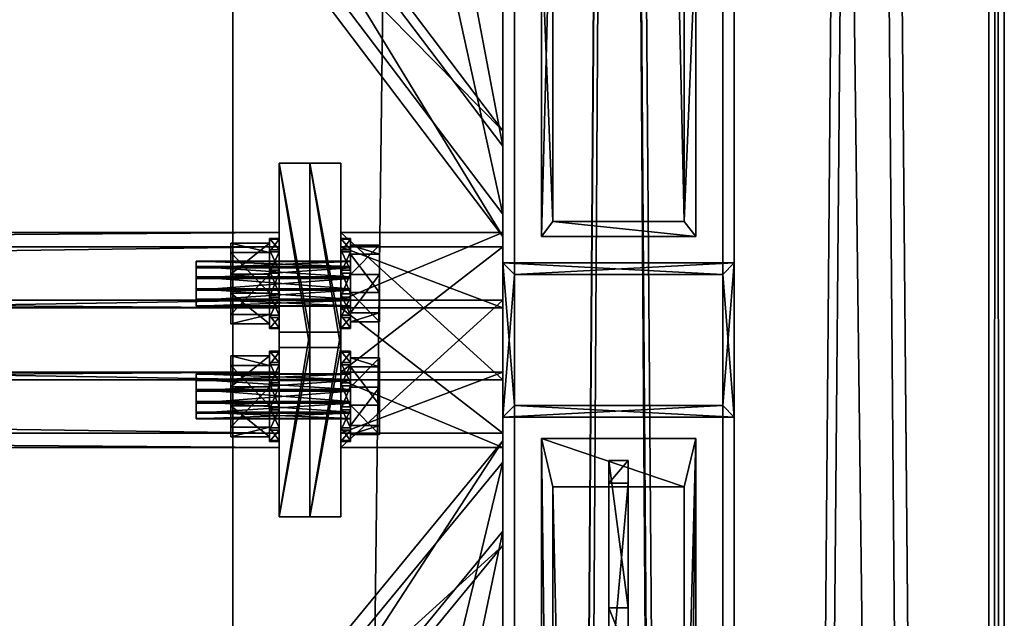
# Model space of a CAD drawing. Header units: millimetres. Extents: x 60485 to 71303, y 100 to 16900.
# Tile 365 of 656: x 70745 to 71000, y 3328 to 3483. Entities that reach past the tile are written whole.
import ezdxf

# ---------------------------------------------------------------- set-up
doc = ezdxf.new("R2010")
doc.units = ezdxf.units.MM
for name, color, linetype in [('1', 7, 'Continuous'), ('13', 7, 'Continuous'), ('3', 7, 'Continuous'), ('4', 7, 'Continuous'), ('6', 7, 'Continuous'), ('95', 7, 'Continuous'), ('99', 7, 'Continuous')]:
    doc.layers.add(name, color=color, linetype=linetype)

msp = doc.modelspace()

# ---------------------------------------------------------------- meshes
at = {"layer": '1', "color": 7}
mesh = msp.add_polyface(dxfattribs=at)
corners = [(70799.99, 16700, 0), (70799.99, 16700, 2950), (70799.99, 300, 2950), (70799.99, 300, 0), (70999.99, 16700, 2950), (70999.99, 300, 2950), (70999.99, 16700, 0), (70999.99, 300, 0)]
mesh.append_faces([[corners[k] for k in face] for face in [(0, 2, 3, 3), (1, 5, 2, 2), (4, 7, 5, 5), (6, 3, 7, 7), (1, 6, 4, 4), (3, 5, 7, 7)]], dxfattribs={"vtx0": -1, "color": 7})
mesh.append_faces([[corners[k] for k in face] for face in [(0, 1, 2, 2), (1, 4, 5, 5), (4, 6, 7, 7), (6, 0, 3, 3), (1, 0, 6, 6), (3, 2, 5, 5)]], dxfattribs={"vtx2": -1, "vtx3": -1, "color": 7})
mesh = msp.add_polyface(dxfattribs=at)
corners = [(70897.5, 3318, 3995.53), (70897.5, 3287.3, 4095.94), (70902.5, 3287.3, 4095.94), (70902.5, 3318, 3995.53), (70897.5, 3306.43, 4101.79), (70902.5, 3306.43, 4101.79), (70897.5, 3362.89, 4019.73), (70902.5, 3362.89, 4019.73), (70897.5, 3368.74, 4000.59), (70902.5, 3368.74, 4000.59), (70897.5, 3330.49, 3988.89), (70902.5, 3330.49, 3988.89)]
mesh.append_faces([[corners[k] for k in face] for face in [(0, 2, 3, 3), (1, 5, 2, 2), (4, 7, 5, 5), (6, 9, 7, 7), (8, 11, 9, 9), (10, 3, 11, 11), (1, 6, 4, 4), (8, 0, 10, 10), (3, 9, 11, 11), (7, 2, 5, 5)]], dxfattribs={"vtx0": -1, "color": 7})
mesh.append_faces([[corners[k] for k in face] for face in [(6, 0, 8, 8), (9, 3, 7, 7)]], dxfattribs={"vtx0": -1, "vtx1": -1, "color": 7})
mesh.append_faces([[corners[k] for k in face] for face in [(6, 1, 0, 0), (7, 3, 2, 2)]], dxfattribs={"vtx0": -1, "vtx2": -1, "vtx3": -1, "color": 7})
mesh.append_faces([[corners[k] for k in face] for face in [(0, 1, 2, 2), (1, 4, 5, 5), (4, 6, 7, 7), (6, 8, 9, 9), (8, 10, 11, 11), (10, 0, 3, 3)]], dxfattribs={"vtx2": -1, "vtx3": -1, "color": 7})
at = {"layer": '13', "color": 7}
mesh = msp.add_polyface(dxfattribs=at)
corners = [(70790.5, 3416.37, 3914.68), (70790.5, 3413.27, 3914.57), (70830.5, 3413.27, 3914.57), (70790.5, 3410.53, 3916.03), (70830.5, 3410.53, 3916.03), (70790.5, 3408.88, 3918.66), (70830.5, 3408.88, 3918.66), (70790.5, 3408.77, 3921.76), (70830.5, 3408.77, 3921.76), (70790.5, 3410.23, 3924.51), (70830.5, 3410.23, 3924.51), (70790.5, 3412.86, 3926.15), (70830.5, 3412.86, 3926.15), (70790.5, 3419.01, 3916.32), (70790.5, 3420.46, 3919.07), (70790.5, 3420.36, 3922.17), (70790.5, 3418.71, 3924.8), (70799.5, 3412.15, 3909.73), (70799.5, 3404.13, 3917.21), (70809.5, 3404.13, 3917.21), (70809.5, 3412.15, 3909.73), (70799.5, 3406.6, 3927.9), (70809.5, 3406.6, 3927.9), (70799.5, 3417.09, 3931.1), (70809.5, 3417.09, 3931.1), (70799.5, 3422.64, 3912.93), (70799.5, 3425.11, 3923.62), (70809.5, 3422.64, 3912.93), (70809.5, 3418.13, 3908.94), (70809.5, 3411.92, 3908.72), (70812, 3411.92, 3908.72), (70809.5, 3406.43, 3911.64), (70812, 3406.43, 3911.64), (70809.5, 3403.14, 3916.91), (70812, 3403.14, 3916.91), (70809.5, 3402.93, 3923.11), (70812, 3402.93, 3923.11), (70809.5, 3405.84, 3928.6), (70812, 3405.84, 3928.6), (70809.5, 3411.11, 3931.89), (70812, 3411.11, 3931.89), (70812, 3417.32, 3932.11), (70809.5, 3423.39, 3912.23), (70809.5, 3426.31, 3917.72), (70809.5, 3426.09, 3923.92), (70809.5, 3417.32, 3932.11), (70812, 3422.8, 3929.19), (70812, 3426.09, 3923.92), (70812, 3426.31, 3917.72), (70812, 3423.39, 3912.23), (70812, 3418.13, 3908.94)]
mesh.append_faces([[corners[k] for k in face] for face in [(17, 19, 20, 20), (18, 22, 19, 19), (21, 24, 22, 22), (25, 18, 17, 17), (19, 27, 20, 20), (29, 32, 30, 30), (31, 34, 32, 32), (33, 36, 34, 34), (35, 38, 36, 36), (37, 40, 38, 38), (39, 41, 40, 40), (37, 45, 39, 39), (32, 50, 30, 30)]], dxfattribs={"vtx0": -1, "color": 7})
mesh.append_faces([[corners[k] for k in face] for face in [(1, 13, 3, 3), (3, 13, 5, 5), (5, 14, 7, 7), (7, 15, 9, 9), (9, 16, 11, 11), (18, 26, 21, 21), (22, 27, 19, 19), (29, 42, 31, 31), (31, 43, 33, 33), (33, 44, 35, 35), (35, 44, 37, 37), (40, 46, 38, 38), (38, 47, 36, 36), (36, 48, 34, 34), (34, 49, 32, 32)]], dxfattribs={"vtx0": -1, "vtx1": -1, "color": 7})
mesh.append_faces([[corners[k] for k in face] for face in [(0, 1, 2, 2), (1, 3, 4, 4), (3, 5, 6, 6), (5, 7, 8, 8), (7, 9, 10, 10), (9, 11, 12, 12), (17, 18, 19, 19), (18, 21, 22, 22), (21, 23, 24, 24), (28, 29, 30, 30), (29, 31, 32, 32), (31, 33, 34, 34), (33, 35, 36, 36), (35, 37, 38, 38), (37, 39, 40, 40)]], dxfattribs={"vtx2": -1, "vtx3": -1, "color": 7})
mesh = msp.add_polyface(dxfattribs=at)
corners = [(70790.5, 3420.36, 3922.17), (70790.5, 3420.46, 3919.07), (70830.5, 3420.46, 3919.07), (70790.5, 3419.01, 3916.32), (70830.5, 3419.01, 3916.32), (70790.5, 3416.37, 3914.68), (70830.5, 3416.37, 3914.68), (70790.5, 3412.86, 3926.15), (70790.5, 3415.97, 3926.26), (70830.5, 3415.97, 3926.26), (70790.5, 3418.71, 3924.8), (70830.5, 3418.71, 3924.8), (70830.5, 3420.36, 3922.17), (70790.5, 3413.27, 3914.57), (70790.5, 3408.88, 3918.66), (70790.5, 3408.77, 3921.76), (70790.5, 3410.23, 3924.51), (70799.5, 3425.11, 3923.62), (70799.5, 3422.64, 3912.93), (70809.5, 3422.64, 3912.93), (70809.5, 3425.11, 3923.62), (70799.5, 3412.15, 3909.73), (70809.5, 3412.15, 3909.73), (70799.5, 3417.09, 3931.1), (70809.5, 3417.09, 3931.1), (70799.5, 3404.13, 3917.21), (70799.5, 3406.6, 3927.9), (70809.5, 3406.6, 3927.9), (70809.5, 3426.09, 3923.92), (70809.5, 3426.31, 3917.72), (70812, 3426.31, 3917.72), (70812, 3426.09, 3923.92), (70809.5, 3423.39, 3912.23), (70812, 3423.39, 3912.23), (70809.5, 3418.13, 3908.94), (70812, 3418.13, 3908.94), (70812, 3411.92, 3908.72), (70809.5, 3411.11, 3931.89), (70809.5, 3417.32, 3932.11), (70812, 3417.32, 3932.11), (70809.5, 3422.8, 3929.19), (70812, 3422.8, 3929.19), (70809.5, 3411.92, 3908.72), (70809.5, 3406.43, 3911.64), (70809.5, 3403.14, 3916.91), (70809.5, 3405.84, 3928.6), (70812, 3411.11, 3931.89), (70812, 3405.84, 3928.6), (70812, 3402.93, 3923.11), (70812, 3403.14, 3916.91), (70812, 3406.43, 3911.64)]
mesh.append_faces([[corners[k] for k in face] for face in [(3, 13, 5, 5), (7, 10, 8, 8), (17, 19, 20, 20), (18, 22, 19, 19), (23, 20, 24, 24), (26, 17, 23, 23), (20, 27, 24, 24), (28, 30, 31, 31), (29, 33, 30, 30), (32, 35, 33, 33), (34, 36, 35, 35), (38, 41, 39, 39), (40, 31, 41, 41), (32, 42, 34, 34), (41, 46, 39, 39)]], dxfattribs={"vtx0": -1, "color": 7})
mesh.append_faces([[corners[k] for k in face] for face in [(14, 3, 1, 1), (15, 1, 0, 0), (16, 0, 10, 10), (25, 18, 17, 17), (27, 20, 19, 19), (43, 32, 29, 29), (44, 29, 28, 28), (45, 28, 40, 40), (45, 40, 38, 38), (47, 41, 31, 31), (48, 31, 30, 30), (49, 30, 33, 33), (50, 33, 35, 35)]], dxfattribs={"vtx0": -1, "vtx2": -1, "vtx3": -1, "color": 7})
mesh.append_faces([[corners[k] for k in face] for face in [(0, 1, 2, 2), (1, 3, 4, 4), (3, 5, 6, 6), (7, 8, 9, 9), (8, 10, 11, 11), (10, 0, 12, 12), (17, 18, 19, 19), (18, 21, 22, 22), (23, 17, 20, 20), (28, 29, 30, 30), (29, 32, 33, 33), (32, 34, 35, 35), (37, 38, 39, 39), (38, 40, 41, 41), (40, 28, 31, 31)]], dxfattribs={"vtx2": -1, "vtx3": -1, "color": 7})
mesh = msp.add_polyface(dxfattribs=at)
corners = [(70790.5, 3413.27, 3914.57), (70830.5, 3410.53, 3916.03), (70830.5, 3413.27, 3914.57), (70790.5, 3410.53, 3916.03), (70830.5, 3408.88, 3918.66), (70790.5, 3408.88, 3918.66), (70830.5, 3408.77, 3921.76), (70790.5, 3408.77, 3921.76), (70830.5, 3410.23, 3924.51), (70790.5, 3410.23, 3924.51), (70830.5, 3412.86, 3926.15), (70790.5, 3412.86, 3926.15), (70830.5, 3415.97, 3926.26), (70830.5, 3420.36, 3922.17), (70830.5, 3420.46, 3919.07), (70830.5, 3419.01, 3916.32), (70830.5, 3416.37, 3914.68), (70830.5, 3412.28, 3910.29), (70830.5, 3404.68, 3917.38), (70838, 3404.68, 3917.38), (70838, 3412.28, 3910.29), (70830.5, 3407.02, 3927.5), (70838, 3407.02, 3927.5), (70830.5, 3416.96, 3930.54), (70838, 3416.96, 3930.54), (70830.5, 3422.22, 3913.33), (70830.5, 3424.56, 3923.45), (70838, 3422.22, 3913.33), (70828, 3418.13, 3908.94), (70828, 3411.92, 3908.72), (70830.5, 3411.92, 3908.72), (70828, 3406.43, 3911.64), (70830.5, 3406.43, 3911.64), (70828, 3403.14, 3916.91), (70830.5, 3403.14, 3916.91), (70828, 3402.93, 3923.11), (70830.5, 3402.93, 3923.11), (70828, 3405.84, 3928.6), (70830.5, 3405.84, 3928.6), (70828, 3411.11, 3931.89), (70830.5, 3411.11, 3931.89), (70830.5, 3417.32, 3932.11), (70828, 3423.39, 3912.23), (70828, 3426.31, 3917.72), (70828, 3426.09, 3923.92), (70828, 3417.32, 3932.11), (70830.5, 3422.8, 3929.19), (70830.5, 3426.09, 3923.92), (70830.5, 3426.31, 3917.72), (70830.5, 3423.39, 3912.23), (70830.5, 3418.13, 3908.94)]
mesh.append_faces([[corners[k] for k in face] for face in [(0, 1, 2, 2), (3, 4, 1, 1), (5, 6, 4, 4), (7, 8, 6, 6), (9, 10, 8, 8), (11, 12, 10, 10), (12, 8, 10, 10), (1, 16, 2, 2), (17, 19, 20, 20), (18, 22, 19, 19), (21, 24, 22, 22), (25, 18, 17, 17), (19, 27, 20, 20), (29, 32, 30, 30), (31, 34, 32, 32), (33, 36, 34, 34), (35, 38, 36, 36), (37, 40, 38, 38), (39, 41, 40, 40), (37, 45, 39, 39), (32, 50, 30, 30)]], dxfattribs={"vtx0": -1, "color": 7})
mesh.append_faces([[corners[k] for k in face] for face in [(8, 13, 6, 6), (6, 14, 4, 4), (4, 15, 1, 1), (18, 26, 21, 21), (22, 27, 19, 19), (29, 42, 31, 31), (31, 43, 33, 33), (33, 44, 35, 35), (35, 44, 37, 37), (40, 46, 38, 38), (38, 47, 36, 36), (36, 48, 34, 34), (34, 49, 32, 32)]], dxfattribs={"vtx0": -1, "vtx1": -1, "color": 7})
mesh.append_faces([[corners[k] for k in face] for face in [(17, 18, 19, 19), (18, 21, 22, 22), (21, 23, 24, 24), (28, 29, 30, 30), (29, 31, 32, 32), (31, 33, 34, 34), (33, 35, 36, 36), (35, 37, 38, 38), (37, 39, 40, 40)]], dxfattribs={"vtx2": -1, "vtx3": -1, "color": 7})
mesh = msp.add_polyface(dxfattribs=at)
corners = [(70790.5, 3420.36, 3922.17), (70830.5, 3420.46, 3919.07), (70830.5, 3420.36, 3922.17), (70790.5, 3420.46, 3919.07), (70830.5, 3419.01, 3916.32), (70790.5, 3419.01, 3916.32), (70830.5, 3416.37, 3914.68), (70790.5, 3416.37, 3914.68), (70830.5, 3413.27, 3914.57), (70790.5, 3415.97, 3926.26), (70830.5, 3418.71, 3924.8), (70830.5, 3415.97, 3926.26), (70790.5, 3418.71, 3924.8), (70830.5, 3410.23, 3924.51), (70830.5, 3408.77, 3921.76), (70830.5, 3408.88, 3918.66), (70830.5, 3410.53, 3916.03), (70830.5, 3424.56, 3923.45), (70830.5, 3422.22, 3913.33), (70838, 3422.22, 3913.33), (70838, 3424.56, 3923.45), (70830.5, 3412.28, 3910.29), (70838, 3412.28, 3910.29), (70830.5, 3416.96, 3930.54), (70838, 3416.96, 3930.54), (70830.5, 3404.68, 3917.38), (70830.5, 3407.02, 3927.5), (70838, 3407.02, 3927.5), (70828, 3426.09, 3923.92), (70828, 3426.31, 3917.72), (70830.5, 3426.31, 3917.72), (70830.5, 3426.09, 3923.92), (70828, 3423.39, 3912.23), (70830.5, 3423.39, 3912.23), (70828, 3418.13, 3908.94), (70830.5, 3418.13, 3908.94), (70830.5, 3411.92, 3908.72), (70828, 3411.11, 3931.89), (70828, 3417.32, 3932.11), (70830.5, 3417.32, 3932.11), (70828, 3422.8, 3929.19), (70830.5, 3422.8, 3929.19), (70828, 3411.92, 3908.72), (70828, 3406.43, 3911.64), (70828, 3403.14, 3916.91), (70828, 3405.84, 3928.6), (70830.5, 3411.11, 3931.89), (70830.5, 3405.84, 3928.6), (70830.5, 3402.93, 3923.11), (70830.5, 3403.14, 3916.91), (70830.5, 3406.43, 3911.64)]
mesh.append_faces([[corners[k] for k in face] for face in [(0, 1, 2, 2), (3, 4, 1, 1), (5, 6, 4, 4), (7, 8, 6, 6), (9, 10, 11, 11), (12, 2, 10, 10), (17, 19, 20, 20), (18, 22, 19, 19), (23, 20, 24, 24), (26, 17, 23, 23), (20, 27, 24, 24), (28, 30, 31, 31), (29, 33, 30, 30), (32, 35, 33, 33), (34, 36, 35, 35), (38, 41, 39, 39), (40, 31, 41, 41), (32, 42, 34, 34), (41, 46, 39, 39)]], dxfattribs={"vtx0": -1, "color": 7})
mesh.append_faces([[corners[k] for k in face] for face in [(13, 11, 10, 10), (13, 10, 2, 2), (14, 2, 1, 1), (15, 1, 4, 4), (16, 4, 6, 6), (25, 18, 17, 17), (27, 20, 19, 19), (43, 32, 29, 29), (44, 29, 28, 28), (45, 28, 40, 40), (45, 40, 38, 38), (47, 41, 31, 31), (48, 31, 30, 30), (49, 30, 33, 33), (50, 33, 35, 35)]], dxfattribs={"vtx0": -1, "vtx2": -1, "vtx3": -1, "color": 7})
mesh.append_faces([[corners[k] for k in face] for face in [(17, 18, 19, 19), (18, 21, 22, 22), (23, 17, 20, 20), (28, 29, 30, 30), (29, 32, 33, 33), (32, 34, 35, 35), (37, 38, 39, 39), (38, 40, 41, 41), (40, 28, 31, 31)]], dxfattribs={"vtx2": -1, "vtx3": -1, "color": 7})
mesh = msp.add_polyface(dxfattribs=at)
corners = [(70790.5, 3387.14, 4010.31), (70790.5, 3384.03, 4010.2), (70830.5, 3384.03, 4010.2), (70790.5, 3381.29, 4011.66), (70830.5, 3381.29, 4011.66), (70790.5, 3379.64, 4014.29), (70830.5, 3379.64, 4014.29), (70790.5, 3379.54, 4017.39), (70830.5, 3379.54, 4017.39), (70790.5, 3380.99, 4020.14), (70830.5, 3380.99, 4020.14), (70790.5, 3383.63, 4021.78), (70830.5, 3383.63, 4021.78), (70790.5, 3389.77, 4011.95), (70790.5, 3391.23, 4014.7), (70790.5, 3391.12, 4017.8), (70790.5, 3389.47, 4020.43), (70799.5, 3382.91, 4005.36), (70799.5, 3374.89, 4012.84), (70809.5, 3374.89, 4012.84), (70809.5, 3382.91, 4005.36), (70799.5, 3377.36, 4023.53), (70809.5, 3377.36, 4023.53), (70799.5, 3387.85, 4026.73), (70809.5, 3387.85, 4026.73), (70799.5, 3393.4, 4008.56), (70799.5, 3395.87, 4019.25), (70809.5, 3393.4, 4008.56), (70809.5, 3388.89, 4004.57), (70809.5, 3382.68, 4004.35), (70812, 3382.68, 4004.35), (70809.5, 3377.2, 4007.27), (70812, 3377.2, 4007.27), (70809.5, 3373.91, 4012.54), (70812, 3373.91, 4012.54), (70809.5, 3373.69, 4018.74), (70812, 3373.69, 4018.74), (70809.5, 3376.61, 4024.23), (70812, 3376.61, 4024.23), (70809.5, 3381.87, 4027.52), (70812, 3381.87, 4027.52), (70812, 3388.08, 4027.74), (70809.5, 3394.16, 4007.86), (70809.5, 3397.07, 4013.35), (70809.5, 3396.86, 4019.55), (70809.5, 3388.08, 4027.74), (70812, 3393.57, 4024.82), (70812, 3397.07, 4013.35), (70812, 3388.89, 4004.57)]
mesh.append_faces([[corners[k] for k in face] for face in [(17, 19, 20, 20), (18, 22, 19, 19), (21, 24, 22, 22), (25, 18, 17, 17), (19, 27, 20, 20), (29, 32, 30, 30), (31, 34, 32, 32), (33, 36, 34, 34), (35, 38, 36, 36), (37, 40, 38, 38), (39, 41, 40, 40), (37, 45, 39, 39), (32, 48, 30, 30)]], dxfattribs={"vtx0": -1, "color": 7})
mesh.append_faces([[corners[k] for k in face] for face in [(1, 13, 3, 3), (3, 13, 5, 5), (5, 14, 7, 7), (7, 15, 9, 9), (9, 16, 11, 11), (18, 26, 21, 21), (22, 27, 19, 19), (29, 42, 31, 31), (31, 43, 33, 33), (33, 44, 35, 35), (35, 44, 37, 37), (40, 46, 38, 38), (38, 46, 36, 36), (36, 47, 34, 34), (34, 47, 32, 32)]], dxfattribs={"vtx0": -1, "vtx1": -1, "color": 7})
mesh.append_faces([[corners[k] for k in face] for face in [(0, 1, 2, 2), (1, 3, 4, 4), (3, 5, 6, 6), (5, 7, 8, 8), (7, 9, 10, 10), (9, 11, 12, 12), (17, 18, 19, 19), (18, 21, 22, 22), (21, 23, 24, 24), (28, 29, 30, 30), (29, 31, 32, 32), (31, 33, 34, 34), (33, 35, 36, 36), (35, 37, 38, 38), (37, 39, 40, 40)]], dxfattribs={"vtx2": -1, "vtx3": -1, "color": 7})
mesh = msp.add_polyface(dxfattribs=at)
corners = [(70790.5, 3391.12, 4017.8), (70790.5, 3391.23, 4014.7), (70830.5, 3391.23, 4014.7), (70790.5, 3389.77, 4011.95), (70830.5, 3389.77, 4011.95), (70790.5, 3387.14, 4010.31), (70830.5, 3387.14, 4010.31), (70790.5, 3383.63, 4021.78), (70790.5, 3386.73, 4021.89), (70830.5, 3386.73, 4021.89), (70790.5, 3389.47, 4020.43), (70830.5, 3389.47, 4020.43), (70830.5, 3391.12, 4017.8), (70790.5, 3384.03, 4010.2), (70790.5, 3379.64, 4014.29), (70790.5, 3379.54, 4017.39), (70790.5, 3380.99, 4020.14), (70799.5, 3395.87, 4019.25), (70799.5, 3393.4, 4008.56), (70809.5, 3393.4, 4008.56), (70809.5, 3395.87, 4019.25), (70799.5, 3382.91, 4005.36), (70809.5, 3382.91, 4005.36), (70799.5, 3387.85, 4026.73), (70809.5, 3387.85, 4026.73), (70799.5, 3374.89, 4012.84), (70799.5, 3377.36, 4023.53), (70809.5, 3377.36, 4023.53), (70809.5, 3396.86, 4019.55), (70809.5, 3397.07, 4013.35), (70812, 3397.07, 4013.35), (70812, 3396.86, 4019.55), (70809.5, 3394.16, 4007.86), (70812, 3394.16, 4007.86), (70809.5, 3388.89, 4004.57), (70812, 3388.89, 4004.57), (70812, 3382.68, 4004.35), (70809.5, 3381.87, 4027.52), (70809.5, 3388.08, 4027.74), (70812, 3388.08, 4027.74), (70809.5, 3393.57, 4024.82), (70812, 3393.57, 4024.82), (70809.5, 3382.68, 4004.35), (70809.5, 3377.2, 4007.27), (70809.5, 3373.91, 4012.54), (70809.5, 3376.61, 4024.23), (70812, 3381.87, 4027.52), (70812, 3373.69, 4018.74), (70812, 3377.2, 4007.27)]
mesh.append_faces([[corners[k] for k in face] for face in [(3, 13, 5, 5), (7, 10, 8, 8), (17, 19, 20, 20), (18, 22, 19, 19), (23, 20, 24, 24), (26, 17, 23, 23), (20, 27, 24, 24), (28, 30, 31, 31), (29, 33, 30, 30), (32, 35, 33, 33), (34, 36, 35, 35), (38, 41, 39, 39), (40, 31, 41, 41), (32, 42, 34, 34), (41, 46, 39, 39)]], dxfattribs={"vtx0": -1, "color": 7})
mesh.append_faces([[corners[k] for k in face] for face in [(14, 3, 1, 1), (15, 1, 0, 0), (16, 0, 10, 10), (25, 18, 17, 17), (27, 20, 19, 19), (43, 32, 29, 29), (44, 29, 28, 28), (45, 28, 40, 40), (45, 40, 38, 38), (47, 41, 31, 31), (47, 31, 30, 30), (48, 30, 33, 33), (48, 33, 35, 35)]], dxfattribs={"vtx0": -1, "vtx2": -1, "vtx3": -1, "color": 7})
mesh.append_faces([[corners[k] for k in face] for face in [(0, 1, 2, 2), (1, 3, 4, 4), (3, 5, 6, 6), (7, 8, 9, 9), (8, 10, 11, 11), (10, 0, 12, 12), (17, 18, 19, 19), (18, 21, 22, 22), (23, 17, 20, 20), (28, 29, 30, 30), (29, 32, 33, 33), (32, 34, 35, 35), (37, 38, 39, 39), (38, 40, 41, 41), (40, 28, 31, 31)]], dxfattribs={"vtx2": -1, "vtx3": -1, "color": 7})
mesh = msp.add_polyface(dxfattribs=at)
corners = [(70790.5, 3384.03, 4010.2), (70830.5, 3381.29, 4011.66), (70830.5, 3384.03, 4010.2), (70790.5, 3381.29, 4011.66), (70830.5, 3379.64, 4014.29), (70790.5, 3379.64, 4014.29), (70830.5, 3379.54, 4017.39), (70790.5, 3379.54, 4017.39), (70830.5, 3380.99, 4020.14), (70790.5, 3380.99, 4020.14), (70830.5, 3383.63, 4021.78), (70790.5, 3383.63, 4021.78), (70830.5, 3386.73, 4021.89), (70830.5, 3389.47, 4020.43), (70830.5, 3391.12, 4017.8), (70830.5, 3391.23, 4014.7), (70830.5, 3389.77, 4011.95), (70830.5, 3387.14, 4010.31), (70830.5, 3383.04, 4005.92), (70830.5, 3375.44, 4013.01), (70838, 3375.44, 4013.01), (70838, 3383.04, 4005.92), (70830.5, 3377.78, 4023.13), (70838, 3377.78, 4023.13), (70830.5, 3387.72, 4026.17), (70838, 3387.72, 4026.17), (70830.5, 3392.98, 4008.96), (70830.5, 3395.32, 4019.08), (70838, 3392.98, 4008.96), (70828, 3388.89, 4004.57), (70828, 3382.68, 4004.35), (70830.5, 3382.68, 4004.35), (70828, 3377.2, 4007.27), (70830.5, 3377.2, 4007.27), (70828, 3373.91, 4012.54), (70830.5, 3373.91, 4012.54), (70828, 3373.69, 4018.74), (70830.5, 3373.69, 4018.74), (70828, 3376.61, 4024.23), (70830.5, 3376.61, 4024.23), (70828, 3381.87, 4027.52), (70830.5, 3381.87, 4027.52), (70830.5, 3388.08, 4027.74), (70828, 3394.16, 4007.86), (70828, 3397.07, 4013.35), (70828, 3396.86, 4019.55), (70828, 3388.08, 4027.74), (70830.5, 3393.57, 4024.82), (70830.5, 3397.07, 4013.35), (70830.5, 3388.89, 4004.57)]
mesh.append_faces([[corners[k] for k in face] for face in [(0, 1, 2, 2), (3, 4, 1, 1), (5, 6, 4, 4), (7, 8, 6, 6), (9, 10, 8, 8), (11, 12, 10, 10), (1, 17, 2, 2), (18, 20, 21, 21), (19, 23, 20, 20), (22, 25, 23, 23), (26, 19, 18, 18), (20, 28, 21, 21), (30, 33, 31, 31), (32, 35, 33, 33), (34, 37, 35, 35), (36, 39, 37, 37), (38, 41, 39, 39), (40, 42, 41, 41), (38, 46, 40, 40), (33, 49, 31, 31)]], dxfattribs={"vtx0": -1, "color": 7})
mesh.append_faces([[corners[k] for k in face] for face in [(10, 13, 8, 8), (8, 14, 6, 6), (6, 15, 4, 4), (4, 16, 1, 1), (19, 27, 22, 22), (23, 28, 20, 20), (30, 43, 32, 32), (32, 44, 34, 34), (34, 45, 36, 36), (36, 45, 38, 38), (41, 47, 39, 39), (39, 47, 37, 37), (37, 48, 35, 35), (35, 48, 33, 33)]], dxfattribs={"vtx0": -1, "vtx1": -1, "color": 7})
mesh.append_faces([[corners[k] for k in face] for face in [(18, 19, 20, 20), (19, 22, 23, 23), (22, 24, 25, 25), (29, 30, 31, 31), (30, 32, 33, 33), (32, 34, 35, 35), (34, 36, 37, 37), (36, 38, 39, 39), (38, 40, 41, 41)]], dxfattribs={"vtx2": -1, "vtx3": -1, "color": 7})
mesh = msp.add_polyface(dxfattribs=at)
corners = [(70790.5, 3391.12, 4017.8), (70830.5, 3391.23, 4014.7), (70830.5, 3391.12, 4017.8), (70790.5, 3391.23, 4014.7), (70830.5, 3389.77, 4011.95), (70790.5, 3389.77, 4011.95), (70830.5, 3387.14, 4010.31), (70790.5, 3387.14, 4010.31), (70830.5, 3384.03, 4010.2), (70790.5, 3386.73, 4021.89), (70830.5, 3389.47, 4020.43), (70830.5, 3386.73, 4021.89), (70790.5, 3389.47, 4020.43), (70830.5, 3383.63, 4021.78), (70830.5, 3380.99, 4020.14), (70830.5, 3379.54, 4017.39), (70830.5, 3379.64, 4014.29), (70830.5, 3381.29, 4011.66), (70830.5, 3395.32, 4019.08), (70830.5, 3392.98, 4008.96), (70838, 3392.98, 4008.96), (70838, 3395.32, 4019.08), (70830.5, 3383.04, 4005.92), (70838, 3383.04, 4005.92), (70830.5, 3387.72, 4026.17), (70838, 3387.72, 4026.17), (70830.5, 3375.44, 4013.01), (70830.5, 3377.78, 4023.13), (70838, 3377.78, 4023.13), (70828, 3396.86, 4019.55), (70828, 3397.07, 4013.35), (70830.5, 3397.07, 4013.35), (70830.5, 3396.86, 4019.55), (70828, 3394.16, 4007.86), (70830.5, 3394.16, 4007.86), (70828, 3388.89, 4004.57), (70830.5, 3388.89, 4004.57), (70830.5, 3382.68, 4004.35), (70828, 3381.87, 4027.52), (70828, 3388.08, 4027.74), (70830.5, 3388.08, 4027.74), (70828, 3393.57, 4024.82), (70830.5, 3393.57, 4024.82), (70828, 3382.68, 4004.35), (70828, 3377.2, 4007.27), (70828, 3373.91, 4012.54), (70828, 3376.61, 4024.23), (70830.5, 3381.87, 4027.52), (70830.5, 3373.69, 4018.74), (70830.5, 3377.2, 4007.27)]
mesh.append_faces([[corners[k] for k in face] for face in [(0, 1, 2, 2), (3, 4, 1, 1), (5, 6, 4, 4), (7, 8, 6, 6), (9, 10, 11, 11), (12, 2, 10, 10), (10, 13, 11, 11), (18, 20, 21, 21), (19, 23, 20, 20), (24, 21, 25, 25), (27, 18, 24, 24), (21, 28, 25, 25), (29, 31, 32, 32), (30, 34, 31, 31), (33, 36, 34, 34), (35, 37, 36, 36), (39, 42, 40, 40), (41, 32, 42, 42), (33, 43, 35, 35), (42, 47, 40, 40)]], dxfattribs={"vtx0": -1, "color": 7})
mesh.append_faces([[corners[k] for k in face] for face in [(14, 10, 2, 2), (15, 2, 1, 1), (16, 1, 4, 4), (17, 4, 6, 6), (26, 19, 18, 18), (28, 21, 20, 20), (44, 33, 30, 30), (45, 30, 29, 29), (46, 29, 41, 41), (46, 41, 39, 39), (48, 42, 32, 32), (48, 32, 31, 31), (49, 31, 34, 34), (49, 34, 36, 36)]], dxfattribs={"vtx0": -1, "vtx2": -1, "vtx3": -1, "color": 7})
mesh.append_faces([[corners[k] for k in face] for face in [(18, 19, 20, 20), (19, 22, 23, 23), (24, 18, 21, 21), (29, 30, 31, 31), (30, 33, 34, 34), (33, 35, 36, 36), (38, 39, 40, 40), (39, 41, 42, 42), (41, 29, 32, 32)]], dxfattribs={"vtx2": -1, "vtx3": -1, "color": 7})
at = {"layer": '3', "color": 91}
mesh = msp.add_polyface(dxfattribs=at)
corners = [(70870, 8485, 5564.7), (70930, 8485, 5564.7), (70930, 145.04, 3014.92), (70870, 145.04, 3014.92), (70870, 271.84, 2970.03), (70930, 271.84, 2970.03), (70930, 8485, 5481.04), (70870, 8485, 5481.04), (70870, 145.04, 2970.03), (70927, 8485, 5484.18), (70873, 8485, 5484.18), (70873, 8485, 5561.56), (70927, 8485, 5561.56), (70873, 145.04, 3011.78), (70927, 145.04, 3011.78), (70873, 261.58, 2970.03), (70873, 145.04, 2970.03), (70927, 261.58, 2970.03), (70927, 145.04, 2970.03), (70930, 145.04, 2970.03)]
mesh.append_faces([[corners[k] for k in face] for face in [(0, 2, 3, 3), (4, 6, 7, 7), (4, 3, 8, 8), (0, 4, 7, 7), (12, 13, 14, 14), (15, 11, 10, 10), (13, 15, 16, 16), (17, 10, 9, 9), (17, 14, 18, 18), (12, 17, 9, 9), (8, 13, 16, 16), (18, 2, 19, 19), (5, 1, 6, 6), (2, 5, 19, 19), (5, 18, 19, 19), (15, 8, 16, 16)]], dxfattribs={"vtx0": -1, "color": 91})
mesh.append_faces([[corners[k] for k in face] for face in [(3, 4, 0, 0), (0, 11, 1, 1), (11, 7, 10, 10), (10, 7, 9, 9), (1, 12, 6, 6), (12, 1, 11, 11), (6, 9, 7, 7), (11, 15, 13, 13), (14, 17, 12, 12), (2, 14, 3, 3), (3, 13, 8, 8), (1, 5, 2, 2), (18, 5, 17, 17), (17, 5, 15, 15), (8, 15, 4, 4), (4, 15, 5, 5)]], dxfattribs={"vtx0": -1, "vtx1": -1, "color": 91})
mesh.append_faces([[corners[k] for k in face] for face in [(11, 0, 7, 7), (6, 12, 9, 9), (2, 18, 14, 14), (3, 14, 13, 13)]], dxfattribs={"vtx0": -1, "vtx2": -1, "vtx3": -1, "color": 91})
mesh.append_faces([[corners[k] for k in face] for face in [(0, 1, 2, 2), (4, 5, 6, 6), (12, 11, 13, 13), (17, 15, 10, 10)]], dxfattribs={"vtx2": -1, "vtx3": -1, "color": 91})
mesh = msp.add_polyface(dxfattribs=at)
corners = [(70799.14, 3547.9, 3974.76), (70842.89, 3578.17, 3984.01), (70870, 3542.34, 3973.06), (70870, 3454.25, 3946.12), (70842.89, 3556.53, 4054.78), (70870, 3520.71, 4043.82), (70799.14, 3526.26, 4045.52), (70870, 3432.61, 4016.89), (70796.71, 3547.09, 3971.37), (70796.71, 3523.7, 4047.88), (70870, 3426.84, 4018.26), (70870, 3450.23, 3941.76), (70845.32, 3557.33, 4058.16), (70870, 3524.73, 4048.19), (70845.32, 3580.72, 3981.66), (70870, 3548.11, 3971.69)]
mesh.append_faces([[corners[k] for k in face] for face in [(0, 2, 3, 3), (1, 5, 2, 2), (4, 7, 5, 5), (6, 3, 7, 7), (8, 10, 11, 11), (9, 13, 10, 10), (12, 15, 13, 13), (14, 11, 15, 15)]], dxfattribs={"vtx0": -1, "color": 91})
mesh.append_faces([[corners[k] for k in face] for face in [(9, 6, 12, 12), (6, 8, 0, 0), (0, 8, 1, 1), (12, 4, 14, 14), (4, 12, 6, 6), (14, 1, 8, 8), (3, 10, 7, 7), (15, 2, 13, 13)]], dxfattribs={"vtx0": -1, "vtx1": -1, "color": 91})
mesh.append_faces([[corners[k] for k in face] for face in [(6, 9, 8, 8), (14, 4, 1, 1), (11, 3, 2, 2), (3, 11, 10, 10), (7, 10, 13, 13), (2, 15, 11, 11), (13, 2, 5, 5), (13, 5, 7, 7)]], dxfattribs={"vtx0": -1, "vtx2": -1, "vtx3": -1, "color": 91})
mesh.append_faces([[corners[k] for k in face] for face in [(0, 1, 2, 2), (1, 4, 5, 5), (4, 6, 7, 7), (6, 0, 3, 3), (8, 9, 10, 10), (9, 12, 13, 13), (12, 14, 15, 15), (14, 8, 11, 11)]], dxfattribs={"vtx2": -1, "vtx3": -1, "color": 91})
mesh = msp.add_polyface(dxfattribs=at)
corners = [(70870, 3368.29, 3919.84), (70870, 3284.77, 3894.31), (70841.67, 3250.34, 3883.78), (70799.23, 3282.27, 3893.55), (70870, 3263.14, 3965.08), (70841.67, 3228.71, 3954.55), (70870, 3346.65, 3990.61), (70799.23, 3260.64, 3964.31), (70870, 3373.8, 3918.39), (70870, 3350.41, 3994.9), (70796.87, 3261.53, 3967.72), (70796.87, 3284.92, 3891.22), (70870, 3257.62, 3966.53), (70844.03, 3226.06, 3956.88), (70870, 3281.01, 3890.02), (70844.03, 3249.44, 3880.37)]
mesh.append_faces([[corners[k] for k in face] for face in [(0, 2, 3, 3), (1, 5, 2, 2), (4, 7, 5, 5), (6, 3, 7, 7), (8, 10, 11, 11), (9, 13, 10, 10), (12, 15, 13, 13), (14, 11, 15, 15)]], dxfattribs={"vtx0": -1, "color": 91})
mesh.append_faces([[corners[k] for k in face] for face in [(6, 8, 0, 0), (12, 4, 14, 14), (10, 3, 11, 11), (3, 10, 7, 7), (15, 2, 13, 13), (2, 11, 3, 3)]], dxfattribs={"vtx0": -1, "vtx1": -1, "color": 91})
mesh.append_faces([[corners[k] for k in face] for face in [(9, 6, 4, 4), (6, 9, 8, 8), (0, 8, 14, 14), (4, 12, 9, 9), (14, 4, 1, 1), (14, 1, 0, 0), (7, 10, 13, 13), (2, 15, 11, 11), (13, 2, 5, 5), (13, 5, 7, 7)]], dxfattribs={"vtx0": -1, "vtx2": -1, "vtx3": -1, "color": 91})
mesh.append_faces([[corners[k] for k in face] for face in [(0, 1, 2, 2), (1, 4, 5, 5), (4, 6, 7, 7), (6, 0, 3, 3), (8, 9, 10, 10), (9, 12, 13, 13), (12, 14, 15, 15), (14, 8, 11, 11)]], dxfattribs={"vtx2": -1, "vtx3": -1, "color": 91})
at = {"layer": '4', "color": 171}
mesh = msp.add_polyface(dxfattribs=at)
corners = [(70883, 4956.57, 3030.03), (70917, 4956.57, 3030.03), (70917, 3430.71, 3935.79), (70883, 3430.71, 3935.79), (70917, 5062.36, 3030.03), (70917, 3500.54, 3957.14), (70883, 5062.36, 3030.03), (70883, 3500.54, 3957.14), (70880, 4950.69, 3030.03), (70880, 5068.23, 3030.03), (70880, 3504.41, 3958.33), (70880, 3426.83, 3934.61), (70920, 5068.23, 3030.03), (70920, 3504.41, 3958.33), (70920, 4950.69, 3030.03), (70920, 3426.83, 3934.61)]
mesh.append_faces([[corners[k] for k in face] for face in [(0, 2, 3, 3), (1, 5, 2, 2), (4, 7, 5, 5), (6, 3, 7, 7), (8, 10, 11, 11), (9, 13, 10, 10), (12, 15, 13, 13), (14, 11, 15, 15)]], dxfattribs={"vtx0": -1, "color": 171})
mesh.append_faces([[corners[k] for k in face] for face in [(9, 6, 12, 12), (6, 8, 0, 0), (0, 8, 1, 1), (12, 4, 14, 14), (4, 12, 6, 6), (14, 1, 8, 8), (11, 3, 15, 15), (3, 10, 7, 7), (7, 10, 5, 5), (15, 2, 13, 13), (2, 15, 3, 3), (13, 5, 10, 10)]], dxfattribs={"vtx0": -1, "vtx1": -1, "color": 171})
mesh.append_faces([[corners[k] for k in face] for face in [(6, 9, 8, 8), (14, 4, 1, 1), (3, 11, 10, 10), (13, 2, 5, 5)]], dxfattribs={"vtx0": -1, "vtx2": -1, "vtx3": -1, "color": 171})
mesh.append_faces([[corners[k] for k in face] for face in [(0, 1, 2, 2), (1, 4, 5, 5), (4, 6, 7, 7), (6, 0, 3, 3), (8, 9, 10, 10), (9, 12, 13, 13), (12, 14, 15, 15), (14, 8, 11, 11)]], dxfattribs={"vtx2": -1, "vtx3": -1, "color": 171})
mesh = msp.add_polyface(dxfattribs=at)
corners = [(70812, 3424.15, 3947.38), (70812, 3391.64, 3937.44), (68488, 3391.64, 3937.44), (68488, 3424.15, 3947.38), (70812, 3375.85, 3989.08), (68488, 3375.85, 3989.08), (70812, 3408.36, 3999.02), (68488, 3408.36, 3999.02), (70812, 3427.9, 3945.39), (70812, 3410.35, 4002.77), (68488, 3410.35, 4002.77), (68488, 3427.9, 3945.39), (70812, 3372.1, 3991.07), (68488, 3372.1, 3991.07), (70812, 3389.65, 3933.69), (68488, 3389.65, 3933.69)]
mesh.append_faces([[corners[k] for k in face] for face in [(0, 2, 3, 3), (1, 5, 2, 2), (4, 7, 5, 5), (6, 3, 7, 7), (8, 10, 11, 11), (9, 13, 10, 10), (12, 15, 13, 13), (14, 11, 15, 15)]], dxfattribs={"vtx0": -1, "color": 171})
mesh.append_faces([[corners[k] for k in face] for face in [(9, 6, 12, 12), (6, 8, 0, 0), (0, 8, 1, 1), (12, 4, 14, 14), (4, 12, 6, 6), (14, 1, 8, 8), (11, 3, 15, 15), (3, 10, 7, 7), (7, 10, 5, 5), (15, 2, 13, 13), (2, 15, 3, 3)]], dxfattribs={"vtx0": -1, "vtx1": -1, "color": 171})
mesh.append_faces([[corners[k] for k in face] for face in [(6, 9, 8, 8), (14, 4, 1, 1), (3, 11, 10, 10), (5, 10, 13, 13), (13, 2, 5, 5)]], dxfattribs={"vtx0": -1, "vtx2": -1, "vtx3": -1, "color": 171})
mesh.append_faces([[corners[k] for k in face] for face in [(0, 1, 2, 2), (1, 4, 5, 5), (4, 6, 7, 7), (6, 0, 3, 3), (8, 9, 10, 10), (9, 12, 13, 13), (12, 14, 15, 15), (14, 8, 11, 11)]], dxfattribs={"vtx2": -1, "vtx3": -1, "color": 171})
mesh = msp.add_polyface(dxfattribs=at)
corners = [(70870, 3424.15, 3947.38), (70870, 3391.64, 3937.44), (70828, 3391.64, 3937.44), (70828, 3424.15, 3947.38), (70870, 3375.85, 3989.08), (70828, 3375.85, 3989.08), (70870, 3408.36, 3999.02), (70828, 3408.36, 3999.02), (70870, 3427.9, 3945.39), (70870, 3410.35, 4002.77), (70828, 3410.35, 4002.77), (70828, 3427.9, 3945.39), (70870, 3372.1, 3991.07), (70828, 3372.1, 3991.07), (70870, 3389.65, 3933.69), (70828, 3389.65, 3933.69)]
mesh.append_faces([[corners[k] for k in face] for face in [(0, 2, 3, 3), (1, 5, 2, 2), (4, 7, 5, 5), (6, 3, 7, 7), (8, 10, 11, 11), (9, 13, 10, 10), (12, 15, 13, 13), (14, 11, 15, 15)]], dxfattribs={"vtx0": -1, "color": 171})
mesh.append_faces([[corners[k] for k in face] for face in [(9, 6, 12, 12), (6, 8, 0, 0), (0, 8, 1, 1), (12, 4, 14, 14), (4, 12, 6, 6), (14, 1, 8, 8), (11, 3, 15, 15), (3, 10, 7, 7), (7, 10, 5, 5), (15, 2, 13, 13), (2, 15, 3, 3), (13, 5, 10, 10)]], dxfattribs={"vtx0": -1, "vtx1": -1, "color": 171})
mesh.append_faces([[corners[k] for k in face] for face in [(6, 9, 8, 8), (14, 4, 1, 1), (3, 11, 10, 10), (13, 2, 5, 5)]], dxfattribs={"vtx0": -1, "vtx2": -1, "vtx3": -1, "color": 171})
mesh.append_faces([[corners[k] for k in face] for face in [(0, 1, 2, 2), (1, 4, 5, 5), (4, 6, 7, 7), (6, 0, 3, 3), (8, 9, 10, 10), (9, 12, 13, 13), (12, 14, 15, 15), (14, 8, 11, 11)]], dxfattribs={"vtx2": -1, "vtx3": -1, "color": 171})
mesh = msp.add_polyface(dxfattribs=at)
corners = [(70927, 3417, 3931.6), (70927, 3383, 3921.21), (70927, 3383, 3030.03), (70927, 3417, 3030.03), (70873, 3383, 3921.21), (70873, 3383, 3030.03), (70873, 3417, 3931.6), (70873, 3417, 3030.03), (70930, 3420, 3932.52), (70870, 3420, 3932.52), (70870, 3420, 3030.03), (70930, 3420, 3030.03), (70870, 3380, 3920.29), (70870, 3380, 3030.03), (70930, 3380, 3920.29), (70930, 3380, 3030.03)]
mesh.append_faces([[corners[k] for k in face] for face in [(0, 2, 3, 3), (1, 5, 2, 2), (4, 7, 5, 5), (6, 3, 7, 7), (8, 10, 11, 11), (9, 13, 10, 10), (12, 15, 13, 13), (14, 11, 15, 15)]], dxfattribs={"vtx0": -1, "color": 171})
mesh.append_faces([[corners[k] for k in face] for face in [(9, 6, 12, 12), (6, 8, 0, 0), (0, 8, 1, 1), (12, 4, 14, 14), (4, 12, 6, 6), (14, 1, 8, 8), (11, 3, 15, 15), (3, 10, 7, 7), (7, 10, 5, 5), (15, 2, 13, 13), (2, 15, 3, 3), (13, 5, 10, 10)]], dxfattribs={"vtx0": -1, "vtx1": -1, "color": 171})
mesh.append_faces([[corners[k] for k in face] for face in [(6, 9, 8, 8), (14, 4, 1, 1), (3, 11, 10, 10), (13, 2, 5, 5)]], dxfattribs={"vtx0": -1, "vtx2": -1, "vtx3": -1, "color": 171})
mesh.append_faces([[corners[k] for k in face] for face in [(0, 1, 2, 2), (1, 4, 5, 5), (4, 6, 7, 7), (6, 0, 3, 3), (8, 9, 10, 10), (9, 12, 13, 13), (12, 14, 15, 15), (14, 8, 11, 11)]], dxfattribs={"vtx2": -1, "vtx3": -1, "color": 171})
mesh = msp.add_polyface(dxfattribs=at)
corners = [(70883, 3361.91, 3914.76), (70917, 3361.91, 3914.76), (70917, 1845.03, 3030.03), (70883, 1845.03, 3030.03), (70917, 3136.66, 3845.89), (70917, 1737.85, 3030.03), (70883, 3136.66, 3845.89), (70883, 1737.85, 3030.03), (70880, 3374.43, 3918.59), (70880, 3124.15, 3842.07), (70880, 1731.89, 3030.03), (70880, 1850.98, 3030.03), (70920, 3124.15, 3842.07), (70920, 1731.89, 3030.03), (70920, 3374.43, 3918.59), (70920, 1850.98, 3030.03)]
mesh.append_faces([[corners[k] for k in face] for face in [(0, 2, 3, 3), (1, 5, 2, 2), (4, 7, 5, 5), (6, 3, 7, 7), (8, 10, 11, 11), (9, 13, 10, 10), (12, 15, 13, 13), (14, 11, 15, 15)]], dxfattribs={"vtx0": -1, "color": 171})
mesh.append_faces([[corners[k] for k in face] for face in [(9, 6, 12, 12), (6, 8, 0, 0), (0, 8, 1, 1), (12, 4, 14, 14), (4, 12, 6, 6), (14, 1, 8, 8), (11, 3, 15, 15), (3, 10, 7, 7), (7, 10, 5, 5), (15, 2, 13, 13), (2, 15, 3, 3), (13, 5, 10, 10)]], dxfattribs={"vtx0": -1, "vtx1": -1, "color": 171})
mesh.append_faces([[corners[k] for k in face] for face in [(6, 9, 8, 8), (14, 4, 1, 1), (3, 11, 10, 10), (13, 2, 5, 5)]], dxfattribs={"vtx0": -1, "vtx2": -1, "vtx3": -1, "color": 171})
mesh.append_faces([[corners[k] for k in face] for face in [(0, 1, 2, 2), (1, 4, 5, 5), (4, 6, 7, 7), (6, 0, 3, 3), (8, 9, 10, 10), (9, 12, 13, 13), (12, 14, 15, 15), (14, 8, 11, 11)]], dxfattribs={"vtx2": -1, "vtx3": -1, "color": 171})
at = {"layer": '6', "color": 2}
mesh = msp.add_polyface(dxfattribs=at)
corners = [(70873, 8445, 2973.03), (70927, 8445, 2973.03), (70927, 281.65, 2973.03), (70873, 281.65, 2973.03), (70927, 8445, 3027.03), (70927, 458.28, 3027.03), (70873, 8445, 3027.03), (70873, 458.28, 3027.03), (70870, 8445, 2970.03), (70870, 8445, 3030.03), (70870, 468.09, 3030.03), (70870, 271.84, 2970.03), (70930, 8445, 3030.03), (70930, 468.09, 3030.03), (70930, 8445, 2970.03), (70930, 271.84, 2970.03)]
mesh.append_faces([[corners[k] for k in face] for face in [(0, 2, 3, 3), (1, 5, 2, 2), (4, 7, 5, 5), (6, 3, 7, 7), (8, 10, 11, 11), (9, 13, 10, 10), (12, 15, 13, 13), (14, 11, 15, 15)]], dxfattribs={"vtx0": -1, "color": 2})
mesh.append_faces([[corners[k] for k in face] for face in [(9, 6, 12, 12), (6, 8, 0, 0), (0, 8, 1, 1), (12, 4, 14, 14), (4, 12, 6, 6), (14, 1, 8, 8), (11, 3, 15, 15), (3, 10, 7, 7), (7, 10, 5, 5), (15, 2, 13, 13), (2, 15, 3, 3), (13, 5, 10, 10)]], dxfattribs={"vtx0": -1, "vtx1": -1, "color": 2})
mesh.append_faces([[corners[k] for k in face] for face in [(6, 9, 8, 8), (14, 4, 1, 1), (3, 11, 10, 10), (13, 2, 5, 5)]], dxfattribs={"vtx0": -1, "vtx2": -1, "vtx3": -1, "color": 2})
mesh.append_faces([[corners[k] for k in face] for face in [(0, 1, 2, 2), (1, 4, 5, 5), (4, 6, 7, 7), (6, 0, 3, 3), (8, 9, 10, 10), (9, 12, 13, 13), (12, 14, 15, 15), (14, 8, 11, 11)]], dxfattribs={"vtx2": -1, "vtx3": -1, "color": 2})
at = {"layer": '95', "color": 133}
mesh = msp.add_polyface(dxfattribs=at)
corners = [(71000, 477.41, 3116.53), (70930, 477.41, 3116.53), (70930, 8426.61, 5546.85), (71000, 8426.61, 5546.85), (70930, 478.58, 3112.71), (70930, 8427.78, 5543.02), (70996, 478.58, 3112.71), (70996, 8427.78, 5543.02), (70996, 497.88, 3049.59), (70996, 8447.08, 5479.91), (71000, 497.88, 3049.59), (71000, 8447.08, 5479.91)]
mesh.append_faces([[corners[k] for k in face] for face in [(0, 2, 3, 3), (1, 5, 2, 2), (4, 7, 5, 5), (6, 9, 7, 7), (8, 11, 9, 9), (10, 3, 11, 11), (0, 4, 1, 1), (8, 0, 10, 10), (7, 2, 5, 5)]], dxfattribs={"vtx0": -1, "color": 133})
mesh.append_faces([[corners[k] for k in face] for face in [(4, 0, 6, 6), (6, 0, 8, 8), (3, 7, 11, 11)]], dxfattribs={"vtx0": -1, "vtx1": -1, "color": 133})
mesh.append_faces([[corners[k] for k in face] for face in [(7, 3, 2, 2)]], dxfattribs={"vtx0": -1, "vtx2": -1, "vtx3": -1, "color": 133})
mesh.append_faces([[corners[k] for k in face] for face in [(9, 11, 7, 7)]], dxfattribs={"vtx1": -1, "color": 133})
mesh.append_faces([[corners[k] for k in face] for face in [(0, 1, 2, 2), (1, 4, 5, 5), (4, 6, 7, 7), (6, 8, 9, 9), (8, 10, 11, 11), (10, 0, 3, 3)]], dxfattribs={"vtx2": -1, "vtx3": -1, "color": 133})
mesh = msp.add_polyface(dxfattribs=at)
corners = [(71000, 8444.7, 2970.03), (70930, 8444.7, 2970.03), (70930, 300, 2970.03), (71000, 300, 2970.03), (70930, 8444.7, 2974.03), (70930, 300, 2974.03), (70996, 8444.7, 2974.03), (70996, 300, 2974.03), (70996, 8444.7, 3040.03), (70996, 300, 3040.03), (71000, 8444.7, 3040.03), (71000, 300, 3040.03)]
mesh.append_faces([[corners[k] for k in face] for face in [(0, 2, 3, 3), (1, 5, 2, 2), (4, 7, 5, 5), (6, 9, 7, 7), (8, 11, 9, 9), (10, 3, 11, 11), (0, 4, 1, 1), (8, 0, 10, 10), (7, 2, 5, 5)]], dxfattribs={"vtx0": -1, "color": 133})
mesh.append_faces([[corners[k] for k in face] for face in [(4, 0, 6, 6), (6, 0, 8, 8), (3, 7, 11, 11)]], dxfattribs={"vtx0": -1, "vtx1": -1, "color": 133})
mesh.append_faces([[corners[k] for k in face] for face in [(7, 3, 2, 2)]], dxfattribs={"vtx0": -1, "vtx2": -1, "vtx3": -1, "color": 133})
mesh.append_faces([[corners[k] for k in face] for face in [(9, 11, 7, 7)]], dxfattribs={"vtx1": -1, "color": 133})
mesh.append_faces([[corners[k] for k in face] for face in [(0, 1, 2, 2), (1, 4, 5, 5), (4, 6, 7, 7), (6, 8, 9, 9), (8, 10, 11, 11), (10, 0, 3, 3)]], dxfattribs={"vtx2": -1, "vtx3": -1, "color": 133})
at = {"layer": '99', "color": 7}
mesh = msp.add_polyface(dxfattribs=at)
corners = [(70812, 3401.98, 4047.26), (70812, 3354.16, 4032.64), (70812, 3398.02, 3889.2), (70812, 3445.84, 3903.82), (70820, 3354.16, 4032.64), (70820, 3398.02, 3889.2), (70820, 3401.98, 4047.26), (70820, 3445.84, 3903.82)]
mesh.append_faces([[corners[k] for k in face] for face in [(0, 2, 3, 3), (1, 5, 2, 2), (4, 7, 5, 5), (6, 3, 7, 7), (1, 6, 4, 4), (3, 5, 7, 7)]], dxfattribs={"vtx0": -1, "color": 7})
mesh.append_faces([[corners[k] for k in face] for face in [(0, 1, 2, 2), (1, 4, 5, 5), (4, 6, 7, 7), (6, 0, 3, 3), (1, 0, 6, 6), (3, 2, 5, 5)]], dxfattribs={"vtx2": -1, "vtx3": -1, "color": 7})
mesh = msp.add_polyface(dxfattribs=at)
corners = [(70820, 3401.98, 4047.26), (70820, 3354.16, 4032.64), (70820, 3398.02, 3889.2), (70820, 3445.84, 3903.82), (70828, 3354.16, 4032.64), (70828, 3398.02, 3889.2), (70828, 3401.98, 4047.26), (70828, 3445.84, 3903.82)]
mesh.append_faces([[corners[k] for k in face] for face in [(0, 2, 3, 3), (1, 5, 2, 2), (4, 7, 5, 5), (6, 3, 7, 7), (1, 6, 4, 4), (3, 5, 7, 7)]], dxfattribs={"vtx0": -1, "color": 7})
mesh.append_faces([[corners[k] for k in face] for face in [(0, 1, 2, 2), (1, 4, 5, 5), (4, 6, 7, 7), (6, 0, 3, 3), (1, 0, 6, 6), (3, 2, 5, 5)]], dxfattribs={"vtx2": -1, "vtx3": -1, "color": 7})

doc.saveas('drawing.dxf')
